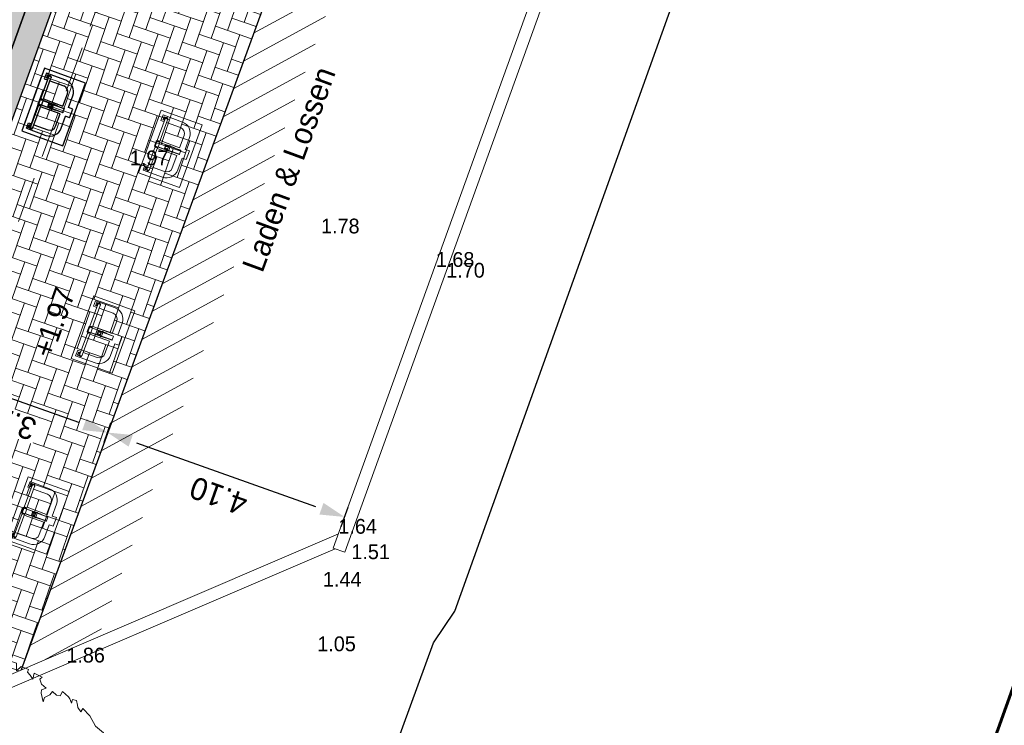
# Model space of a CAD drawing. Header units: metres. Extents: x 134157 to 138734, y 451157 to 455772.
# Tile 364 of 656: x 136512 to 136528, y 453642 to 453653. Entities that reach past the tile are written whole.
import ezdxf

# ---------------------------------------------------------------- set-up
doc = ezdxf.new("R2010")
doc.units = ezdxf.units.M
doc.linetypes.add('HIDDEN__G5', pattern=[1.125, 0.75, -0.375])
for name, color, linetype, lineweight in [('-DR-alg-bladkaders viewports', 7, 'Continuous', 60), ('-DR-bs-boom', 253, 'Continuous', 13), ('-DR-bs-inr-parkeerbeugel', 253, 'Continuous', 9), ('-DR-bs-vh-kantverharding', 253, 'Continuous', 13), ('-DR-nw-rio-HWA 125', 170, 'HIDDEN__G5', 13), ('-DR-nw-vh-arc-bss grijs', 252, 'Continuous', 9), ('-DR-nw-vh-arc-herstellen verharding', 253, 'Continuous', 5)]:
    doc.layers.add(name, color=color, linetype=linetype, lineweight=lineweight)
doc.layers.add('-DR-alg-hulplijnen kantverharding asflast nieuwe fietsstraat', color=7, linetype='Continuous', true_color=0xff9429, plot=False)
for name, color, linetype in [('-DR-alg-projectgrens 1-200', 3, 'PROJECTGRENS_1-200'), ('-DR-bs-txt-hoogtemaat', 253, 'Continuous'), ('-DR-nw-inr-parkeerbeugels verplaatsen', 2, 'Continuous'), ('-DR-nw-maatvoering', 3, 'Continuous'), ('-DR-nw-txt bovengrondse infra', 2, 'Continuous'), ('-DR-nw-txt-hoogtemaat', 2, 'Continuous'), ('-DR-nw-vh-kantverharding', 3, 'Continuous')]:
    doc.layers.add(name, color=color, linetype=linetype)
doc.layers.add('-DR-nw-gr-arc-gras', color=7, linetype='Continuous', true_color=0xb5d5a4)
doc.layers.add('-DR-nw-vh-arc-asfalt fietsstraat rood', color=7, linetype='Continuous', lineweight=9, true_color=0xdfbfc7)
doc.layers.add('-DR-nw-vh-arc-sbs kf bruinrood rabat halfsteens', color=7, linetype='Continuous', lineweight=9, true_color=0xb88485)
doc.styles.add('Drong', font='txt', dxfattribs={"height": 1.8})
doc.linetypes.add('PROJECTGRENS_1-200', pattern='A,0.32,-0.13,[133,ltypeshp.shx,S=0.13,R=0,X=-0.13,Y=0],-0.13,1.27', length=1.85)
doc.dimstyles.new('Drong', dxfattribs={"dimtxt": 1.8, "dimasz": 2.5, "dimexe": 0, "dimexo": 0, "dimgap": 0.9, "dimtad": 1, "dimzin": 0, "dimdsep": 46, "dimtxsty": 'Drong', "dimblk": 'dimblk-wit', "dimcen": 0, "dimse1": 1, "dimse2": 1, "dimclrd": 256, "dimclre": 1, "dimclrt": 7, "dimadec": 0, "dimazin": 0, "dimtfac": 1, "dimtmove": 0, "dimatfit": 3, "dimfxl": 1, "dimtolj": 1, "dimtzin": 0, "dimarcsym": 0})
pattern_1 = [(115.335625, (136419.71802, 453326.2367), (-0.223681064, -0.105903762), [0.06, -0.187485]), (205.335625, (136419.71802, 453326.2367), (0.105903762, -0.223681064), [0.06, -0.187485])]

# ---------------------------------------------------------------- blocks, each defined once
blk = doc.blocks.new('Boom bestaand 1')
blk.add_lwpolyline([(-0.0612, 0.3923), (-0.0736, 0.4117), (-0.087, 0.4225), (-0.0926, 0.4415), (-0.1106, 0.4615), (-0.1242, 0.4751), (-0.1453, 0.464), (-0.1728, 0.4611), (-0.1945, 0.4533), (-0.1892, 0.4456), (-0.2017, 0.4432), (-0.2068, 0.4444), (-0.2172, 0.4471), (-0.2235, 0.4396), (-0.2169, 0.4339), (-0.2271, 0.4339), (-0.2331, 0.433), (-0.2499, 0.4257), (-0.2427, 0.4167), (-0.2476, 0.4092), (-0.2589, 0.4043), (-0.2544, 0.3953), (-0.2533, 0.3814), (-0.2458, 0.3746), (-0.266, 0.3788), (-0.2728, 0.3822), (-0.2717, 0.3934), (-0.2848, 0.3874), (-0.2965, 0.3882), (-0.2987, 0.3953), (-0.3145, 0.3822), (-0.3029, 0.3735), (-0.3141, 0.372), (-0.3232, 0.3686), (-0.3277, 0.3731), (-0.3404, 0.3607), (-0.3359, 0.3465), (-0.3526, 0.3537), (-0.3703, 0.3325), (-0.3491, 0.329), (-0.3569, 0.3156), (-0.371, 0.3198), (-0.3837, 0.3191), (-0.3802, 0.2951), (-0.3781, 0.2944), (-0.3887, 0.2873), (-0.4014, 0.2902), (-0.4056, 0.2803), (-0.3837, 0.2704), (-0.359, 0.2591), (-0.3251, 0.2535), (-0.3272, 0.2337), (-0.318, 0.228), (-0.3011, 0.2189), (-0.282, 0.2224), (-0.2608, 0.2153), (-0.2523, 0.2012), (-0.27, 0.204), (-0.2834, 0.2118), (-0.2947, 0.2047), (-0.3322, 0.185), (-0.3413, 0.2203), (-0.3505, 0.2287), (-0.3724, 0.2146), (-0.388, 0.2358), (-0.4042, 0.2415), (-0.4226, 0.2415), (-0.4315, 0.2467), (-0.4416, 0.2292), (-0.4325, 0.2224), (-0.436, 0.2111), (-0.4423, 0.2083), (-0.453, 0.2067), (-0.4613, 0.1921), (-0.4572, 0.18), (-0.4671, 0.1702), (-0.4727, 0.1652), (-0.4473, 0.144), (-0.4565, 0.1356), (-0.4706, 0.132), (-0.484, 0.1398), (-0.4883, 0.1172), (-0.4847, 0.1158), (-0.4748, 0.1137), (-0.477, 0.101), (-0.4713, 0.0946), (-0.4748, 0.0748), (-0.4932, 0.0607), (-0.4854, 0.0473), (-0.4875, 0.0402), (-0.5017, 0.0304), (-0.4974, 0.0049), (-0.4897, 0.0021), (-0.4832, -0.006), (-0.4832, -0.0211), (-0.4886, -0.0247), (-0.4921, -0.0353), (-0.4877, -0.0469), (-0.4868, -0.0593), (-0.4797, -0.0567), (-0.4646, -0.0487), (-0.4592, -0.0416), (-0.4495, -0.0531), (-0.4326, -0.0549), (-0.4342, -0.0824), (-0.4439, -0.0844), (-0.4591, -0.0789), (-0.4694, -0.0898), (-0.4853, -0.0874), (-0.4835, -0.1044), (-0.469, -0.1108), (-0.4787, -0.1222), (-0.4698, -0.128), (-0.4666, -0.142), (-0.4712, -0.1535), (-0.4673, -0.1649), (-0.4544, -0.1649), (-0.422, -0.1781), (-0.41, -0.1658), (-0.3893, -0.1644), (-0.3736, -0.1512), (-0.391, -0.1753), (-0.4052, -0.1753), (-0.417, -0.1934), (-0.4393, -0.1893), (-0.4502, -0.206), (-0.443, -0.2225), (-0.4293, -0.2254), (-0.424, -0.2366), (-0.4254, -0.251), (-0.4188, -0.2613), (-0.4123, -0.2603), (-0.4066, -0.2696), (-0.4013, -0.2747), (-0.3966, -0.2735), (-0.3925, -0.2806), (-0.3993, -0.2847), (-0.3905, -0.2962), (-0.3764, -0.2947), (-0.3703, -0.2952), (-0.369, -0.3047), (-0.3739, -0.3072), (-0.379, -0.3111), (-0.3686, -0.3301), (-0.3402, -0.3274), (-0.325, -0.2991), (-0.284, -0.3012), (-0.2611, -0.2728), (-0.2463, -0.245), (-0.2054, -0.239), (-0.1868, -0.2166), (-0.1743, -0.1981), (-0.1896, -0.2363), (-0.2027, -0.2526), (-0.2201, -0.2532), (-0.2283, -0.2756), (-0.2392, -0.281), (-0.237, -0.2947), (-0.2507, -0.3132), (-0.2791, -0.3219), (-0.2898, -0.3304), (-0.3173, -0.3368), (-0.3146, -0.3612), (-0.3304, -0.3661), (-0.3025, -0.3907), (-0.2927, -0.3885), (-0.278, -0.3918), (-0.2529, -0.3874), (-0.2548, -0.4016), (-0.2471, -0.4137), (-0.2373, -0.413), (-0.2359, -0.4235), (-0.244, -0.4329), (-0.2234, -0.4441), (-0.2184, -0.4397), (-0.2103, -0.44), (-0.1991, -0.4488), (-0.19, -0.4441), (-0.1778, -0.4485), (-0.164, -0.4505), (-0.1606, -0.4451), (-0.1549, -0.4573), (-0.1555, -0.4613), (-0.14, -0.4627), (-0.1312, -0.4505), (-0.1096, -0.4259), (-0.1073, -0.4238), (-0.1116, -0.4488), (-0.1194, -0.4525), (-0.1103, -0.462), (-0.0992, -0.4807), (-0.089, -0.4841), (-0.0747, -0.4752), (-0.0482, -0.4977), (-0.0278, -0.4895), (-0.0108, -0.4916), (0.0157, -0.4977), (0.0286, -0.4827), (0.0558, -0.482), (0.072, -0.457), (0.069, -0.4349), (0.0757, -0.4119), (0.0796, -0.3924), (0.0927, -0.4156), (0.1039, -0.4278), (0.1075, -0.4466), (0.1025, -0.468), (0.1299, -0.4785), (0.1933, -0.4575), (0.2001, -0.44), (0.2363, -0.4392), (0.2587, -0.4253), (0.2652, -0.3991), (0.2784, -0.4081), (0.2832, -0.3913), (0.3018, -0.3913), (0.3264, -0.3733), (0.2952, -0.3338), (0.3048, -0.3266), (0.3174, -0.3112), (0.333, -0.3182), (0.3264, -0.335), (0.3552, -0.3436), (0.3781, -0.3189), (0.3793, -0.296), (0.4017, -0.296), (0.4096, -0.2826), (0.4002, -0.2572), (0.4186, -0.2622), (0.4261, -0.2522), (0.4345, -0.2443), (0.4231, -0.2298), (0.4365, -0.2194), (0.4544, -0.2139), (0.448, -0.1886), (0.4609, -0.1841), (0.4584, -0.1786), (0.4161, -0.1731), (0.4136, -0.1478), (0.3708, -0.1582), (0.3489, -0.1512), (0.3315, -0.1289), (0.2902, -0.1279), (0.3474, -0.1209), (0.3593, -0.1378), (0.3737, -0.1384), (0.3856, -0.1284), (0.4119, -0.1403), (0.4319, -0.109), (0.4632, -0.1221), (0.4795, -0.1133), (0.4858, -0.0977), (0.4808, -0.0718), (0.4943, -0.0594), (0.4931, -0.0482), (0.4862, -0.0269), (0.4918, -0.0131), (0.4962, -0.0015), (0.4851, 0.0073), (0.4884, 0.0283), (0.494, 0.0383), (0.4918, 0.0615), (0.4763, 0.0609), (0.4531, 0.0758), (0.4365, 0.0758), (0.4719, 0.0863), (0.489, 0.0863), (0.4862, 0.0979), (0.4761, 0.1368), (0.4651, 0.1329), (0.455, 0.15), (0.4464, 0.1571), (0.4261, 0.1516), (0.4511, 0.1914), (0.4495, 0.2054), (0.4402, 0.2194), (0.4215, 0.2288), (0.3832, 0.2155), (0.3754, 0.1921), (0.3661, 0.1742), (0.3341, 0.1773), (0.3068, 0.1532), (0.3395, 0.1968), (0.3637, 0.1976), (0.3692, 0.2304), (0.3801, 0.2397), (0.3996, 0.2444), (0.4034, 0.279), (0.3842, 0.2903), (0.3824, 0.313), (0.3563, 0.3433), (0.3406, 0.3414), (0.3141, 0.3521), (0.2925, 0.3482), (0.2787, 0.3649), (0.2826, 0.3806), (0.2817, 0.4012), (0.2696, 0.4131), (0.256, 0.4212), (0.2376, 0.4248), (0.2327, 0.4339), (0.2168, 0.4384), (0.2036, 0.45), (0.1887, 0.4518), (0.1757, 0.4483), (0.1806, 0.4248), (0.1727, 0.4169), (0.1492, 0.4041), (0.1325, 0.412), (0.1367, 0.4496), (0.0873, 0.4385), (0.0991, 0.4571), (0.0942, 0.4846), (0.0638, 0.4915), (0.0559, 0.4826), (0.0314, 0.4826), (0.0166, 0.4925), (0.0058, 0.4836), (-0.0114, 0.491), (-0.0324, 0.4905), (-0.0772, 0.485), (-0.0717, 0.4517), (-0.0599, 0.4236), (-0.0612, 0.3923)])
blk.add_circle((0, 0), 0.0251)
blk = doc.blocks.new('*U628')
at = {"ltscale": 4}
for p, q in [((0, 0), (-0.003, -0.71)), ((1.08, -0.005), (0, 0)), ((0.065, -0.055), (0.063, -0.39)), ((0.065, -0.055), (0.16, -0.056)), ((0.079, -0.124), (0.079, -0.131)), ((0.086, -0.124), (0.079, -0.124)), ((0.079, -0.131), (0.079, -0.136)), ((0.079, -0.136), (0.086, -0.136)), ((0.085, -0.145), (0.086, -0.098)), ((0.085, -0.145), (0.088, -0.145)), ((0.086, -0.098), (0.086, -0.08)), ((0.086, -0.08), (0.089, -0.08)), ((0.086, -0.098), (0.089, -0.098)), ((0.089, -0.098), (0.088, -0.145)), ((0.088, -0.145), (0.095, -0.145)), ((0.089, -0.08), (0.133, -0.081)), ((0.089, -0.098), (0.089, -0.08)), ((0.09, -0.124), (0.089, -0.124)), ((0.089, -0.13), (0.089, -0.131)), ((0.089, -0.136), (0.09, -0.136)), ((0.54, -0.003), (0.11, -0.001)), ((0.485, -0.112), (0.112, -0.11)), ((0.112, -0.152), (0.499, -0.154)), ((0.133, -0.081), (0.133, -0.099)), ((0.133, -0.081), (0.136, -0.081)), ((0.133, -0.099), (0.133, -0.11)), ((0.133, -0.099), (0.136, -0.099)), ((0.136, -0.099), (0.136, -0.081)), ((0.136, -0.11), (0.136, -0.099)), ((0.159, -0.153), (0.158, -0.391)), ((0.16, -0.056), (0.159, -0.11)), ((0.47, -0.492), (0.472, -0.154)), ((0.483, -0.118), (0.483, -0.126)), ((0.483, -0.126), (0.483, -0.133)), ((0.495, -0.126), (0.495, -0.118)), ((0.495, -0.133), (0.495, -0.126)), ((0.499, -0.16), (0.499, -0.113)), ((0.507, -0.111), (0.571, -0.111)), ((0.572, -0.099), (0.508, -0.099)), ((0.54, -0.003), (0.97, -0.005)), ((0.579, -0.16), (0.579, -0.113)), ((0.579, -0.155), (0.967, -0.157)), ((0.583, -0.118), (0.583, -0.127)), ((0.583, -0.127), (0.583, -0.134)), ((0.967, -0.114), (0.594, -0.112)), ((0.595, -0.127), (0.595, -0.118)), ((0.595, -0.134), (0.595, -0.127)), ((0.607, -0.155), (0.605, -0.493)), ((0.919, -0.156), (0.918, -0.394)), ((0.92, -0.059), (0.919, -0.114)), ((1.015, -0.06), (0.92, -0.059)), ((0.943, -0.103), (0.943, -0.085)), ((0.946, -0.085), (0.943, -0.085)), ((0.943, -0.114), (0.943, -0.103)), ((0.946, -0.103), (0.943, -0.103)), ((0.99, -0.085), (0.946, -0.085)), ((0.946, -0.085), (0.946, -0.103)), ((0.946, -0.103), (0.946, -0.114)), ((0.99, -0.15), (0.983, -0.15)), ((0.989, -0.129), (0.99, -0.129)), ((0.989, -0.135), (0.989, -0.135)), ((0.99, -0.141), (0.989, -0.141)), ((0.99, -0.103), (0.99, -0.085)), ((0.993, -0.085), (0.99, -0.085)), ((0.99, -0.103), (0.99, -0.15)), ((0.993, -0.103), (0.99, -0.103)), ((0.993, -0.15), (0.99, -0.15)), ((0.993, -0.103), (0.993, -0.085)), ((0.993, -0.15), (0.993, -0.103)), ((0.993, -0.129), (1, -0.129)), ((1, -0.141), (0.993, -0.141)), ((1, -0.129), (1, -0.135)), ((1, -0.135), (1, -0.141)), ((1.013, -0.395), (1.015, -0.06)), ((1.077, -0.715), (1.08, -0.005)), ((0.498, -0.406), (0.499, -0.16)), ((0.502, -0.16), (0.499, -0.16)), ((0.501, -0.406), (0.502, -0.16)), ((0.501, -0.33), (0.502, -0.263)), ((0.502, -0.16), (0.576, -0.16)), ((0.576, -0.264), (0.502, -0.263)), ((0.506, -0.319), (0.503, -0.319)), ((0.503, -0.325), (0.503, -0.319)), ((0.571, -0.316), (0.506, -0.316)), ((0.506, -0.316), (0.506, -0.317)), ((0.506, -0.317), (0.571, -0.317)), ((0.506, -0.34), (0.506, -0.317)), ((0.506, -0.325), (0.506, -0.319)), ((0.511, -0.316), (0.512, -0.269)), ((0.512, -0.266), (0.565, -0.266)), ((0.512, -0.269), (0.523, -0.27)), ((0.523, -0.271), (0.514, -0.316)), ((0.518, -0.316), (0.527, -0.27)), ((0.527, -0.27), (0.55, -0.27)), ((0.55, -0.27), (0.558, -0.316)), ((0.555, -0.27), (0.566, -0.27)), ((0.563, -0.316), (0.555, -0.271)), ((0.565, -0.316), (0.566, -0.27)), ((0.571, -0.317), (0.571, -0.316)), ((0.571, -0.34), (0.571, -0.317)), ((0.574, -0.319), (0.571, -0.319)), ((0.571, -0.319), (0.571, -0.325)), ((0.574, -0.325), (0.574, -0.319)), ((0.575, -0.407), (0.576, -0.16)), ((0.575, -0.331), (0.576, -0.264)), ((0.579, -0.16), (0.576, -0.16)), ((0.578, -0.407), (0.579, -0.16)), ((0.492, -0.33), (0.492, -0.342)), ((0.498, -0.33), (0.492, -0.33)), ((0.492, -0.342), (0.498, -0.342)), ((0.498, -0.406), (0.501, -0.406)), ((0.498, -0.41), (0.498, -0.406)), ((0.498, -0.41), (0.501, -0.41)), ((0.503, -0.33), (0.501, -0.33)), ((0.501, -0.342), (0.503, -0.342)), ((0.501, -0.353), (0.501, -0.342)), ((0.501, -0.353), (0.503, -0.353)), ((0.501, -0.353), (0.503, -0.353)), ((0.501, -0.379), (0.503, -0.379)), ((0.501, -0.41), (0.501, -0.406)), ((0.502, -0.523), (0.503, -0.34)), ((0.503, -0.325), (0.506, -0.325)), ((0.503, -0.34), (0.503, -0.325)), ((0.506, -0.342), (0.505, -0.526)), ((0.506, -0.325), (0.506, -0.34)), ((0.506, -0.33), (0.506, -0.33)), ((0.506, -0.34), (0.571, -0.34)), ((0.506, -0.342), (0.571, -0.342)), ((0.57, -0.526), (0.571, -0.342)), ((0.571, -0.325), (0.574, -0.325)), ((0.571, -0.34), (0.571, -0.325)), ((0.571, -0.331), (0.571, -0.331)), ((0.574, -0.34), (0.573, -0.524)), ((0.574, -0.34), (0.574, -0.325)), ((0.575, -0.331), (0.574, -0.331)), ((0.574, -0.343), (0.575, -0.343)), ((0.574, -0.353), (0.575, -0.354)), ((0.574, -0.354), (0.575, -0.354)), ((0.574, -0.38), (0.575, -0.38)), ((0.575, -0.354), (0.575, -0.343)), ((0.575, -0.407), (0.578, -0.407)), ((0.575, -0.41), (0.575, -0.407)), ((0.575, -0.41), (0.578, -0.41)), ((0.585, -0.331), (0.578, -0.331)), ((0.578, -0.343), (0.585, -0.343)), ((0.578, -0.41), (0.578, -0.407)), ((0.585, -0.331), (0.585, -0.343)), ((0.257, -0.586), (0.462, -0.587)), ((0.258, -0.491), (0.47, -0.492)), ((0.462, -0.657), (0.462, -0.587)), ((0.505, -0.526), (0.57, -0.526)), ((0.605, -0.493), (0.818, -0.494)), ((0.612, -0.658), (0.612, -0.588)), ((0.612, -0.588), (0.817, -0.589)), ((-0.003, -0.71), (1.077, -0.715)), ((0.462, -0.657), (0.612, -0.658))]:
    blk.add_line(p, q, dxfattribs=at)
at = {"ltscale": 4, "flags": 128}
for points in [[(0.089, -0.131), (0.089, -0.131), (0.09, -0.128), (0.09, -0.125), (0.091, -0.123), (0.092, -0.12), (0.094, -0.118), (0.096, -0.116), (0.098, -0.114), (0.1, -0.113), (0.103, -0.111), (0.105, -0.11), (0.108, -0.11), (0.112, -0.11)], [(0.091, -0.124), (0.09, -0.124), (0.09, -0.125), (0.09, -0.127), (0.089, -0.129), (0.089, -0.13)], [(0.089, -0.131), (0.089, -0.131), (0.09, -0.134), (0.09, -0.136), (0.091, -0.139), (0.092, -0.141), (0.094, -0.144), (0.096, -0.146), (0.098, -0.148), (0.1, -0.149), (0.102, -0.15), (0.105, -0.151), (0.108, -0.152), (0.112, -0.152)], [(0.09, -0.124), (0.09, -0.124), (0.091, -0.124)], [(0.508, -0.099), (0.506, -0.099), (0.503, -0.099), (0.501, -0.1), (0.498, -0.1), (0.495, -0.101), (0.493, -0.103), (0.491, -0.104), (0.489, -0.106), (0.487, -0.108), (0.486, -0.11), (0.485, -0.112), (0.484, -0.114), (0.484, -0.116), (0.483, -0.118)], [(0.495, -0.133), (0.495, -0.134), (0.495, -0.135), (0.494, -0.137), (0.493, -0.138), (0.492, -0.139), (0.49, -0.139), (0.489, -0.139), (0.487, -0.139), (0.486, -0.138), (0.485, -0.137), (0.484, -0.136), (0.484, -0.135), (0.483, -0.133), (0.483, -0.133)], [(0.495, -0.118), (0.495, -0.117), (0.496, -0.117), (0.496, -0.116), (0.497, -0.115), (0.497, -0.114), (0.499, -0.113), (0.5, -0.113), (0.502, -0.112), (0.503, -0.111), (0.505, -0.111), (0.507, -0.111), (0.507, -0.111)], [(0.571, -0.111), (0.572, -0.111), (0.574, -0.112), (0.576, -0.112), (0.578, -0.112), (0.579, -0.113), (0.581, -0.114), (0.582, -0.115), (0.582, -0.116), (0.583, -0.116), (0.583, -0.117), (0.583, -0.118), (0.583, -0.118)], [(0.595, -0.118), (0.595, -0.117), (0.595, -0.115), (0.594, -0.112), (0.593, -0.11), (0.592, -0.109), (0.591, -0.107), (0.589, -0.105), (0.587, -0.104), (0.585, -0.102), (0.582, -0.101), (0.58, -0.1), (0.577, -0.1), (0.574, -0.099), (0.572, -0.099)], [(0.989, -0.135), (0.989, -0.135), (0.989, -0.132), (0.989, -0.13), (0.988, -0.127), (0.987, -0.125), (0.985, -0.122), (0.983, -0.12), (0.981, -0.118), (0.979, -0.117), (0.976, -0.116), (0.974, -0.115), (0.971, -0.114), (0.967, -0.114)], [(0.989, -0.135), (0.989, -0.135), (0.989, -0.138), (0.989, -0.141), (0.988, -0.143), (0.986, -0.146), (0.985, -0.148), (0.983, -0.15), (0.981, -0.152), (0.979, -0.154), (0.976, -0.155), (0.974, -0.156), (0.971, -0.156), (0.967, -0.157)], [(0.502, -0.263), (0.503, -0.265), (0.505, -0.266), (0.506, -0.267), (0.508, -0.267), (0.509, -0.268)], [(0.512, -0.266), (0.51, -0.266), (0.508, -0.265), (0.506, -0.265), (0.504, -0.264), (0.502, -0.263)], [(0.509, -0.268), (0.51, -0.268), (0.511, -0.269), (0.512, -0.269)], [(0.523, -0.27), (0.523, -0.27), (0.523, -0.27), (0.523, -0.27), (0.523, -0.27), (0.523, -0.271)], [(0.555, -0.271), (0.555, -0.27), (0.555, -0.27), (0.555, -0.27), (0.555, -0.27), (0.555, -0.27), (0.555, -0.27)], [(0.576, -0.264), (0.573, -0.264), (0.571, -0.265), (0.569, -0.266), (0.567, -0.266), (0.565, -0.266)], [(0.566, -0.27), (0.566, -0.269), (0.567, -0.269), (0.569, -0.268)], [(0.569, -0.268), (0.57, -0.268), (0.571, -0.267), (0.573, -0.266), (0.574, -0.265), (0.576, -0.264)], [(0.503, -0.352), (0.503, -0.352), (0.501, -0.353)], [(0.503, -0.34), (0.503, -0.34), (0.503, -0.34), (0.503, -0.341), (0.504, -0.341), (0.504, -0.341), (0.505, -0.342), (0.505, -0.342), (0.506, -0.342)], [(0.571, -0.342), (0.571, -0.342), (0.572, -0.342), (0.573, -0.342), (0.573, -0.342), (0.573, -0.341), (0.574, -0.341), (0.574, -0.34), (0.574, -0.34)], [(0.575, -0.354), (0.574, -0.352), (0.574, -0.352)], [(0.505, -0.526), (0.504, -0.526), (0.504, -0.525), (0.503, -0.525), (0.503, -0.525), (0.502, -0.525), (0.502, -0.524), (0.502, -0.524), (0.502, -0.523)], [(0.573, -0.524), (0.573, -0.524), (0.573, -0.525), (0.572, -0.525), (0.572, -0.525), (0.572, -0.526), (0.571, -0.526), (0.571, -0.526), (0.57, -0.526)]]:
    blk.add_lwpolyline(points, dxfattribs=at)
at = {"ltscale": 4}
for centre in [(0.111, -0.096), (0.968, -0.1)]:
    blk.add_circle(centre, 0.00492, dxfattribs=at)
for centre, radius, start, end in [((0.589, -0.134), 0.006, 179.7211, 359.7211), ((0.258, -0.391), 0.195, 179.7211, 269.7211), ((0.258, -0.391), 0.1, 179.7211, 269.7211), ((0.818, -0.394), 0.195, 269.7211, 359.7211), ((0.818, -0.394), 0.1, 269.7211, 359.7211)]:
    blk.add_arc(centre, radius, start, end, dxfattribs=at)
blk = doc.blocks.new('dimblk-wit')
at = {"color": 7}
blk.add_line((0, -0.3333), (0, 0.3333), dxfattribs=at)
blk.add_solid([(0, 0), (-0.8, 0.2), (-0.8, -0.2)], dxfattribs=at)
blk = doc.blocks.new('*D705')
at = {"layer": '-DR-nw-maatvoering', "lineweight": -2, "transparency": 16777216}
blk.add_line((136513.199, 453673.311), (136495.736, 453625.181), dxfattribs=at)
at = {"layer": 'Defpoints', "color": 0, "transparency": 16777216}
for p in [(136513.37, 453673.781), (136495.565, 453624.711), (136495.565, 453624.711)]:
    blk.add_point(p, dxfattribs=at)
at = {"layer": '-DR-nw-maatvoering', "lineweight": -2, "transparency": 16777216, "xscale": 0.5, "yscale": 0.5, "zscale": 0.5}
for p, rotation in [((136513.37, 453673.781), 70.05673076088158), ((136495.565, 453624.711), 250.0567307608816)]:
    blk.add_blockref('dimblk-wit', p, dxfattribs=dict(at, rotation=rotation))
at = {"layer": '-DR-nw-maatvoering', "color": 7, "transparency": 16777216, "insert": (136505.486, 453653.12), "char_height": 0.36, "attachment_point": 5, "rotation": 70.0567, "style": 'Drong'}
blk.add_mtext('\\A1;52.20', dxfattribs=at)
blk = doc.blocks.new('*D760')
at = {"layer": '-DR-nw-maatvoering', "lineweight": -2, "transparency": 16777216}
blk.add_line((136510.851, 453647.197), (136512.911, 453646.465), dxfattribs=at)
at = {"layer": 'Defpoints', "color": 0, "transparency": 16777216}
for p in [(136510.38, 453647.365), (136513.382, 453646.297), (136513.288, 453646.033)]:
    blk.add_point(p, dxfattribs=at)
at = {"layer": '-DR-nw-maatvoering', "lineweight": -2, "transparency": 16777216, "xscale": 0.5, "yscale": 0.5, "zscale": 0.5}
for p, rotation in [((136510.38, 453647.365), 160.426850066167), ((136513.382, 453646.297), 340.426850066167)]:
    blk.add_blockref('dimblk-wit', p, dxfattribs=dict(at, rotation=rotation))
at = {"layer": '-DR-nw-maatvoering', "color": 7, "transparency": 16777216, "insert": (136511.76, 453646.488), "char_height": 0.36, "attachment_point": 5, "rotation": 160.4269, "style": 'Drong', "bg_fill": 3, "box_fill_scale": 1.1, "bg_fill_color": 256, "bg_fill_true_color": 13158600, "bg_fill_transparency": 0}
blk.add_mtext('\\A1;3.20', dxfattribs=at)
blk = doc.blocks.new('*D761')
at = {"layer": '-DR-nw-maatvoering', "lineweight": -2, "transparency": 16777216}
blk.add_line((136513.852, 453646.13), (136516.759, 453645.097), dxfattribs=at)
at = {"layer": 'Defpoints', "color": 0, "transparency": 16777216}
for p in [(136513.24, 453645.901), (136517.311, 453645.157), (136517.23, 453644.929)]:
    blk.add_point(p, dxfattribs=at)
at = {"layer": '-DR-nw-maatvoering', "lineweight": -2, "transparency": 16777216, "xscale": 0.5, "yscale": 0.5, "zscale": 0.5}
for p, rotation in [((136513.381, 453646.298), 160.426850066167), ((136517.23, 453644.929), 340.426850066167)]:
    blk.add_blockref('dimblk-wit', p, dxfattribs=dict(at, rotation=rotation))
at = {"layer": '-DR-nw-maatvoering', "color": 7, "transparency": 16777216, "insert": (136515.184, 453645.271), "char_height": 0.36, "attachment_point": 5, "rotation": 160.4269, "style": 'Drong', "bg_fill": 3, "box_fill_scale": 1.1, "bg_fill_color": 256, "bg_fill_true_color": 13158600, "bg_fill_transparency": 0}
blk.add_mtext('\\A1;4.10', dxfattribs=at)

msp = doc.modelspace()

# ---------------------------------------------------------------- hatches: boundary and pattern name
at = {"layer": '-DR-nw-gr-arc-gras', "transparency": 33554687}
h = msp.add_hatch(dxfattribs=at)
h.set_pattern_fill('AGR-BOLLEN', color=256, scale=0.1, pattern_type=2)
h.set_pattern_definition(pattern_1)
edge = h.paths.add_edge_path()
edge.add_arc((-7000776.81, 3043164.568), 7592527.997, 340.0567505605, 340.0572256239)
edge.add_line((136455.782, 453494.254), (136455.124, 453494.493))
edge.add_arc((380495.222, 364992.548), 259592.304, 160.06665688, 160.08044536)
edge.add_line((136433.832, 453435.762), (136433.813, 453435.768))
edge.add_line((136433.813, 453435.768), (136432.179, 453431.255))
edge.add_line((136432.179, 453431.255), (136432.198, 453431.248))
edge.add_line((136432.198, 453431.248), (136431.678, 453429.87))
edge.add_line((136431.678, 453429.87), (136432.336, 453429.631))
edge.add_line((136432.336, 453429.631), (136434.309, 453435.077))
h = msp.add_hatch(dxfattribs=at)
h.set_pattern_fill('AGR-BOLLEN', color=256, scale=0.1, pattern_type=2)
h.set_pattern_definition(pattern_1)
edge = h.paths.add_edge_path()
edge.add_line((136644.275, 454017.422), (136643.935, 454016.481))
edge.add_line((136643.935, 454016.481), (136643.884, 454016.34))
edge.add_line((136643.884, 454016.34), (136644.542, 454016.102))
edge.add_arc((1711333.983, -116117.427), 1674723.582, 160.095672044, 160.096657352, ccw=False)
edge.add_line((136654.347, 454043.181), (136653.689, 454043.42))
edge.add_line((136653.689, 454043.42), (136653.638, 454043.279))
edge.add_line((136653.638, 454043.279), (136653.298, 454042.339))
edge.add_line((136653.298, 454042.339), (136644.275, 454017.422))
at = {"layer": '-DR-nw-vh-arc-asfalt fietsstraat rood', "transparency": 33554687}
h = msp.add_hatch(color=256, dxfattribs=at)
h.dxf.hatch_style = 1
edge = h.paths.add_edge_path()
edge.add_arc((137987.747, 453337.203), 1495.4, 160.09465, 161.034726)
edge.add_arc((135150.6, 454312.188), 1504.6, 340.056731, 341.034726, ccw=False)
edge.add_line((136564.97, 453798.984), (136431.249, 453430.448))
edge.add_line((136431.249, 453430.448), (136427.3, 453431.879))
edge.add_line((136427.3, 453431.879), (136429.649, 453438.357))
edge.add_line((136429.649, 453438.357), (136561.022, 453800.417))
edge.add_arc((135150.6, 454312.188), 1500.4, 340.056731, 341.034726)
edge.add_line((136569.551, 453824.565), (136577.738, 453847.767))
edge.add_line((136577.738, 453847.767), (136586.329, 453871.491))
edge.add_line((136586.329, 453871.491), (136590.229, 453869.927))
edge.add_line((136590.229, 453869.927), (136581.687, 453846.337))
at = {"layer": '-DR-nw-vh-arc-bss grijs'}
h = msp.add_hatch(dxfattribs=at)
h.set_pattern_fill('AVH-BSS_KEIFORMAAT_ELLEBOOG', color=256, scale=2, angle=161, pattern_type=2)
h.set_pattern_definition([(161, (0, 0), (-0.26692821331, -0.13018958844), [0.63, -0.21]), (71, (-0.13674, -0.39712), (-0.26692821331, -0.13018958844), [0.63, -0.21])])
h.paths.add_polyline_path([(136518.114, 453659.233), (136516.273, 453663.604), (136507.974, 453640.733), (136511.978, 453642.448)])
at = {"layer": '-DR-nw-vh-arc-sbs kf bruinrood rabat halfsteens', "transparency": 33554687}
h = msp.add_hatch(color=256, dxfattribs=at)
h.dxf.hatch_style = 1
edge = h.paths.add_edge_path()
edge.add_line((136451.15, 453484.127), (136451.147, 453484.128))
edge.add_line((136451.147, 453484.128), (136450.774, 453484.264))
edge.add_line((136450.774, 453484.264), (136463.773, 453520.09))
edge.add_line((136463.773, 453520.09), (136507.523, 453640.662))
edge.add_line((136507.523, 453640.662), (136515.932, 453663.838))
edge.add_line((136515.932, 453663.838), (136555.634, 453773.254))
edge.add_line((136555.634, 453773.254), (136564.97, 453798.984))
edge.add_arc((135150.6, 454312.188), 1504.6, 340.056731, 341.034726)
edge.add_arc((137987.747, 453337.203), 1495.4, 160.09465, 161.034726, ccw=False)
edge.add_line((136581.687, 453846.337), (136590.229, 453869.927))
edge.add_line((136590.229, 453869.927), (136590.605, 453869.79))
edge.add_line((136590.605, 453869.79), (136582.064, 453846.201))
edge.add_arc((137987.747, 453337.203), 1495, 160.09465, 161.034726)
edge.add_arc((134973.552, 454374.724), 1692.762, 340.110972, 340.980485, ccw=False)
edge.add_line((136565.346, 453798.848), (136556.343, 453774.037))
edge.add_line((136556.343, 453774.037), (136516.273, 453663.604))
edge.add_line((136516.273, 453663.604), (136507.974, 453640.733))
edge.add_line((136507.974, 453640.733), (136464.149, 453519.954))
edge.add_line((136464.149, 453519.954), (136455.55, 453496.254))
edge.add_line((136455.55, 453496.254), (136454.902, 453494.468))
edge.add_line((136454.902, 453494.468), (136451.15, 453484.127))

# ---------------------------------------------------------------- linework, layer by layer
at = {"layer": '-DR-alg-bladkaders viewports'}
msp.add_lwpolyline([(136568.476, 453755.227), (136374.43, 453212.215), (136325.756, 453229.609), (136519.802, 453772.621)], dxfattribs=at)
at = {"layer": '-DR-alg-hulplijnen kantverharding asflast nieuwe fietsstraat'}
msp.add_lwpolyline([(136620.467, 453951.934), (136618.89, 453946.466, -0.016644), (136617.862, 453943.301), (136595.367, 453881.179, -0.016644), (136594.131, 453878.09), (136591.842, 453872.88, 0.011636), (136590.955, 453870.728), (136590.605, 453869.79), (136590.229, 453869.927), (136581.687, 453846.337, 0.004102), (136573.523, 453823.2, -0.004267), (136564.97, 453798.984), (136433.597, 453436.925, 0.002152), (136392.984, 453323.478), (136381.057, 453289.703), (136367.704, 453255.448), (136367.683, 453255.388)], format="xyb", dxfattribs=at)
at = {"layer": '-DR-alg-projectgrens 1-200', "flags": 128}
msp.add_lwpolyline([(136721.461, 454206.136), (136727.498, 454223.752), (136730.581, 454232.718), (136734.46, 454243.959), (136738.033, 454254.306), (136742.183, 454266.266), (136750.568, 454290.842), (136760.393, 454319.456), (136770.666, 454349.328), (136772.713, 454355.238), (136774.612, 454360.473), (136776.998, 454367), (136784.306, 454387.208), (136790.339, 454404.083), (136797.311, 454423.36), (136807.058, 454450.093), (136800.646, 454453.198), (136770.129, 454470.839), (136763.463, 454464.393), (136767.222, 454456.488), (136768.447, 454452.902), (136769.612, 454448.539), (136767.19, 454443.604), (136763.98, 454431.785), (136763.498, 454430.807), (136764.785, 454430.222), (136759.65, 454419.865), (136760.207, 454419.614), (136758.305, 454415.755), (136757.433, 454413.928), (136755.514, 454410.037), (136754.993, 454410.292), (136749.872, 454399.962), (136748.616, 454400.585), (136748.548, 454400.448), (136744.287, 454402.547), (136738.76, 454389.718), (136744.829, 454387.062), (136753.517, 454383.259), (136750.445, 454376.232), (136747.3, 454368.999), (136747.702, 454368.821), (136745.421, 454363.658), (136743.771, 454359.882), (136741.474, 454354.715), (136741.107, 454354.878), (136737.945, 454347.853), (136734.86, 454340.776), (136727.193, 454344.181), (136720.397, 454330.285), (136716.705, 454321.73), (136725.346, 454317.886), (136722.199, 454310.807), (136718.145, 454301.488), (136714.131, 454292.713), (136709.748, 454294.641), (136707.09, 454288.607), (136709.573, 454287.506), (136709.53, 454287.41), (136709.617, 454287.371), (136709.424, 454286.945), (136712.118, 454285.768), (136724.405, 454280.406), (136724.395, 454280.372), (136724.56, 454280.301), (136719.327, 454264.621), (136718.554, 454264.279), (136712.149, 454267.043), (136705.337, 454251.495), (136713.155, 454248.122), (136713.63, 454247.107), (136703.363, 454216.017), (136702.53, 454215.665), (136697.3, 454218.013), (136691.656, 454205.193), (136698.169, 454202.287), (136696.085, 454197.547), (136697.116, 454197.066), (136693.34, 454185.771), (136691.21, 454179.799), (136691.154, 454179.818), (136689.257, 454174.47), (136688.677, 454172.922), (136686.645, 454167.859), (136686.793, 454167.806), (136683.499, 454158.729), (136679.62, 454148.161), (136677.544, 454142.392), (136675.601, 454137.021), (136671.76, 454126.401), (136667.085, 454113.483), (136666.31, 454113.053), (136658.521, 454114.651), (136655.4, 454098.982), (136661.092, 454097.825), (136661.269, 454097.519), (136621.35, 453987.863), (136614.377, 453990.963), (136611.935, 453985.53), (136608.375, 453987.12), (136605.014, 453979.773), (136610.368, 453977.386), (136616.099, 453974.911), (136616.418, 453974.217), (136608.394, 453952.136), (136599.91, 453929.479), (136596.333, 453930.847), (136596.703, 453931.801), (136592.691, 453933.357), (136592.582, 453933.111), (136587.167, 453935.208), (136587.113, 453935.101), (136586.908, 453935.2), (136584.73, 453936.252), (136573.42, 453911.897), (136576.906, 453910.227), (136577.755, 453910.817), (136581.71, 453908.923), (136581.78, 453907.891), (136588.355, 453904.743), (136581.357, 453890.288), (136584.408, 453889.218), (136581.92, 453882.301), (136582.601, 453881.581), (136581.142, 453877.478), (136580.13, 453877.281), (136578.301, 453872.104), (136578.986, 453871.382), (136577.526, 453867.309), (136576.539, 453867.19), (136574.654, 453861.99), (136575.357, 453861.219), (136573.859, 453857.098), (136572.823, 453856.858), (136568.249, 453844.056), (136569.051, 453843.723), (136568.246, 453841.986), (136569.916, 453841.29), (136566.692, 453833.862), (136560.757, 453836.486), (136555.193, 453823.556), (136563.207, 453820.33), (136562.244, 453817.938), (136562.059, 453818.012), (136558.019, 453808.014), (136558.218, 453807.935), (136557.146, 453805.252), (136555.477, 453804.556), (136553.671, 453802.5), (136552.612, 453799.698), (136545.82, 453781.422), (136541.647, 453783.356), (136534.75, 453768.68), (136539.525, 453766.451), (136534.814, 453753.868), (136534.789, 453753.879), (136534.379, 453752.873), (136534.182, 453752.96), (136532.926, 453749.667), (136533.099, 453749.603), (136532.772, 453748.705), (136532.584, 453748.792), (136530.457, 453743.085), (136530.627, 453743.022), (136516.493, 453704.592), (136514.575, 453699.22), (136492.181, 453636.401), (136492.736, 453636.204), (136489.157, 453626.341), (136485.079, 453628.249), (136478.16, 453613.788), (136483.141, 453611.479), (136461.867, 453552.94), (136457.354, 453554.582), (136454.06, 453545.417), (136458.648, 453543.776), (136443.598, 453501.593), (136436.391, 453504.175), (136430.824, 453488.627), (136437.02, 453486.393), (136418.282, 453434.811), (136413.227, 453420.085), (136407.364, 453401.466), (136407.056, 453400.056), (136406.467, 453398.451), (136401.897, 453385.592), (136395.332, 453388.701), (136389.231, 453376.079), (136397.157, 453372.353), (136391.911, 453357.791), (136390.965, 453355.464), (136388.624, 453350.371), (136384.302, 453352.274), (136382.126, 453347.544), (136391.358, 453344.243), (136383.168, 453321.66), (136378.588, 453323.362), (136367.282, 453291.791), (136367.871, 453291.227), (136363.518, 453279.255), (136362.091, 453275.277), (136356.432, 453259.57), (136355.262, 453256.31), (136348.573, 453237.876), (136370.776, 453230.272), (136374.328, 453240.694), (136372.767, 453241.803), (136382.163, 453267.942), (136384.551, 453274.649), (136388.98, 453286.656), (136393.345, 453297.287), (136406.664, 453334.269), (136411.924, 453350.355), (136416.754, 453363.949), (136418.454, 453363.341), (136423.3, 453376.902), (136421.649, 453377.491), (136422.516, 453379.917), (136425.014, 453387.05), (136430.128, 453401.329), (136433.008, 453409.364), (136437.5, 453421.973), (136444.424, 453441.303), (136447.898, 453451.043), (136454.668, 453469.854), (136458.254, 453479.666), (136467.647, 453501.921), (136478.422, 453531.465), (136485.603, 453551.259), (136497.269, 453583.741), (136504.056, 453602.586), (136505.832, 453601.952), (136510.678, 453615.512), (136508.932, 453616.136), (136511.581, 453623.496), (136513.58, 453629.053), (136518.673, 453642.888), (136519.015, 453643.404), (136522.68, 453653.62), (136522.664, 453653.957), (136523.62, 453656.594), (136528.73, 453670.926), (136534.757, 453688.003), (136543.62, 453712.768), (136551.352, 453734.38), (136563.425, 453767.68), (136566.609, 453776.654), (136569.182, 453777.966), (136577.487, 453774.867), (136583.873, 453792.703), (136575.924, 453795.622), (136575.205, 453797.155), (136576.997, 453801.811), (136581.956, 453815.424), (136586.269, 453827.274), (136591.505, 453840.84), (136603.758, 453874.947), (136606.204, 453881.939), (136608.18, 453887.612), (136608.471, 453887.616), (136610.071, 453888.673), (136612.877, 453896.334), (136616.917, 453896.194), (136618.846, 453897.187), (136619.38, 453898.504), (136644.157, 453889.689), (136649.259, 453888.431), (136662.916, 453886.017), (136671.374, 453885.367), (136676.87, 453884.95), (136677.795, 453897.157), (136672.556, 453897.554), (136667.447, 453898.46), (136645.41, 453906.114), (136624.779, 453913.547), (136625.184, 453914.831), (136624.39, 453916.757), (136621.376, 453919.233), (136624.284, 453927.322), (136623.281, 453929.136), (136623.21, 453929.192), (136624.085, 453931.643), (136629.304, 453946.51), (136630.541, 453950.147), (136636.243, 453965.665), (136638.191, 453964.969), (136643.718, 453980.515), (136641.829, 453981.19), (136651.204, 454007.423), (136658.506, 454027.642), (136665.47, 454047.006), (136669.496, 454058.357), (136675.354, 454074.419), (136676.258, 454077.094), (136678.747, 454083.756), (136682.526, 454094.171), (136686.101, 454103.639), (136687.039, 454106.475), (136697.795, 454137.242), (136697.717, 454137.253), (136705.555, 454159.78), (136713.078, 454181.729), (136716.785, 454192.515), (136718.108, 454192.042), (136722.954, 454205.602)], close=True, dxfattribs=at)
at = {"layer": '-DR-bs-vh-kantverharding', "flags": 128}
msp.add_lwpolyline([(136520.683, 453653.912), (136517.233, 453644.356), (136517.045, 453644.425), (136520.495, 453653.979)], close=True, dxfattribs=at)
at = {"layer": '-DR-bs-vh-kantverharding', "elevation": 1.642, "flags": 128}
for points in [[(136517.128, 453644.654), (136510.432, 453641.786)], [(136517.075, 453644.414), (136510.511, 453641.602)]]:
    msp.add_lwpolyline(points, dxfattribs=at)
at = {"layer": '-DR-nw-rio-HWA 125', "flags": 128}
msp.add_lwpolyline([(136507.284, 453637.046), (136517.275, 453664.268)], dxfattribs=at)
at = {"layer": '-DR-nw-vh-kantverharding'}
for points in [[(136367.683, 453255.388), (136367.704, 453255.448), (136381.057, 453289.703), (136392.984, 453323.478, -0.002152), (136433.597, 453436.925), (136564.97, 453798.984, 0.004267), (136573.523, 453823.2, -0.004102), (136581.687, 453846.337), (136590.229, 453869.927), (136590.605, 453869.79)], [(136392.188, 453320.021), (136393.362, 453323.345, -0.002152), (136433.973, 453436.788), (136565.346, 453798.848, 0.004267), (136573.902, 453823.07, -0.004102), (136582.064, 453846.201), (136590.469, 453869.414)]]:
    msp.add_lwpolyline(points, format="xyb", dxfattribs=at)
msp.add_lwpolyline([(136518.114, 453659.233), (136511.978, 453642.448)], dxfattribs=at)

# ---------------------------------------------------------------- block references
at = {"layer": '-DR-bs-boom', "xscale": 7, "yscale": 7, "rotation": 293.3958673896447}
msp.add_blockref('Boom bestaand 1', (136510.612, 453639.313), dxfattribs=at)
at = {"layer": '-DR-bs-inr-parkeerbeugel', "rotation": 70.33562535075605}
for p in [(136513.884, 453650.511), (136512.791, 453647.5), (136511.726, 453644.566)]:
    msp.add_blockref('*U628', p, dxfattribs=at)
at = {"layer": '-DR-nw-inr-parkeerbeugels verplaatsen', "rotation": 70.33562535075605}
msp.add_blockref('*U628', (136511.991, 453651.188), dxfattribs=at)

# ---------------------------------------------------------------- texts
at = {"layer": '-DR-bs-txt-hoogtemaat', "color": 253, "char_height": 0.24, "attachment_point": 7, "style": 'Drong'}
for s, insert in [('1.97', (136513.744, 453650.628, 1.969)), ('1.78', (136516.847, 453649.523, 1.776)), ('1.68', (136518.71, 453648.98, 1.677)), ('1.70', (136518.879, 453648.806, 1.695)), ('1.64', (136517.128, 453644.654, 1.642)), ('1.51', (136517.339, 453644.242, 1.514)), ('1.44', (136516.877, 453643.798, 1.441)), ('1.05', (136516.786, 453642.749, 1.051)), ('1.86', (136512.714, 453642.566, 1.856))]:
    msp.add_mtext(s, dxfattribs=dict(at, insert=insert))
at = {"layer": '-DR-nw-txt bovengrondse infra', "insert": (136515.557, 453648.996, 1.641), "char_height": 0.36, "attachment_point": 1, "rotation": 69.9211, "style": 'Drong'}
msp.add_mtext_dynamic_manual_height_columns('Laden & Lossen', width=4.18856, gutter_width=1.8, heights=[0], dxfattribs=at)

# ---------------------------------------------------------------- dimensions: what is measured, and where the dimension line sits
at = {"layer": '-DR-nw-maatvoering'}
dim = msp.add_linear_dim(base=(136495.565, 453624.711), p1=(136513.37, 453673.781), p2=(136495.565, 453624.711), angle=250.0567, dimstyle='Drong', override={"dimtfill": 0}, dxfattribs=at)
dim.commit()
dim.dimension.update_dxf_attribs({"geometry": '*D705', "text_midpoint": (136505.828, 453652.996), "dimtype": 161})

# ---------------------------------------------------------------- next in the draw order: dimensions: what is measured, and where the dimension line sits
dim = msp.add_linear_dim(base=(136513.382, 453646.297), p1=(136510.38, 453647.365), p2=(136513.288, 453646.033), angle=340.4269, dimstyle='Drong', override={"dimrnd": 0.05, "dimtfill": 1}, dxfattribs=at)
dim.commit()
dim.dimension.update_dxf_attribs({"geometry": '*D760', "text_midpoint": (136511.76, 453646.488)})

# ---------------------------------------------------------------- next in the draw order: texts
at = {"layer": '-DR-nw-txt-hoogtemaat', "style": 'Drong'}
msp.add_text('+1.97', height=0.34, rotation=70.3356, dxfattribs=at).set_placement((136512.477, 453647.486))

# ---------------------------------------------------------------- next in the draw order: dimensions: what is measured, and where the dimension line sits
at = {"layer": '-DR-nw-maatvoering'}
dim = msp.add_linear_dim(base=(136517.2302, 453644.9291), p1=(136513.2404, 453645.9014), p2=(136517.3112, 453645.1569), angle=340.4269, dimstyle='Drong', override={"dimrnd": 0.05, "dimtfill": 1}, dxfattribs=at)
dim.commit()
dim.dimension.update_dxf_attribs({"geometry": '*D761', "text_midpoint": (136515.1839, 453645.2706)})

# ---------------------------------------------------------------- next in the draw order: hatches: boundary and pattern name
at = {"layer": '-DR-nw-vh-arc-herstellen verharding'}
h = msp.add_hatch(dxfattribs=at)
h.set_pattern_fill('ANSI31', color=256, scale=0.1, angle=339.5511)
h.set_pattern_definition([(28.55968, (136424.48348, 453714.07078), (-0.15178845, 0.2788665), [])])
h.paths.add_polyline_path([(136518.114, 453659.233), (136511.978, 453642.448), (136513.24, 453642.989), (136518.681, 453657.87)])

# ---------------------------------------------------------------- next in the draw order: linework, layer by layer
at = {"layer": '-DR-alg-hulplijnen kantverharding asflast nieuwe fietsstraat'}
msp.add_lwpolyline([(136620.467, 453951.934), (136618.89, 453946.466, -0.016644), (136617.862, 453943.301), (136595.367, 453881.179, -0.016644), (136594.131, 453878.09), (136591.842, 453872.88, 0.011636), (136590.955, 453870.728), (136590.605, 453869.79), (136590.229, 453869.927), (136581.687, 453846.337, 0.004102), (136573.523, 453823.2, -0.004267), (136564.97, 453798.984), (136433.597, 453436.925, 0.002152), (136392.984, 453323.478), (136381.057, 453289.703), (136367.704, 453255.448), (136363.04, 453242.239)], format="xyb", dxfattribs=at)
at = {"layer": '-DR-nw-vh-kantverharding'}
msp.add_lwpolyline([(136363.04, 453242.239), (136367.704, 453255.448), (136381.057, 453289.703), (136392.984, 453323.478, -0.002152), (136433.597, 453436.925), (136564.97, 453798.984, 0.004267), (136573.523, 453823.2, -0.004102), (136581.687, 453846.337), (136590.229, 453869.927), (136590.605, 453869.79)], format="xyb", dxfattribs=at)

doc.saveas('drawing.dxf')
